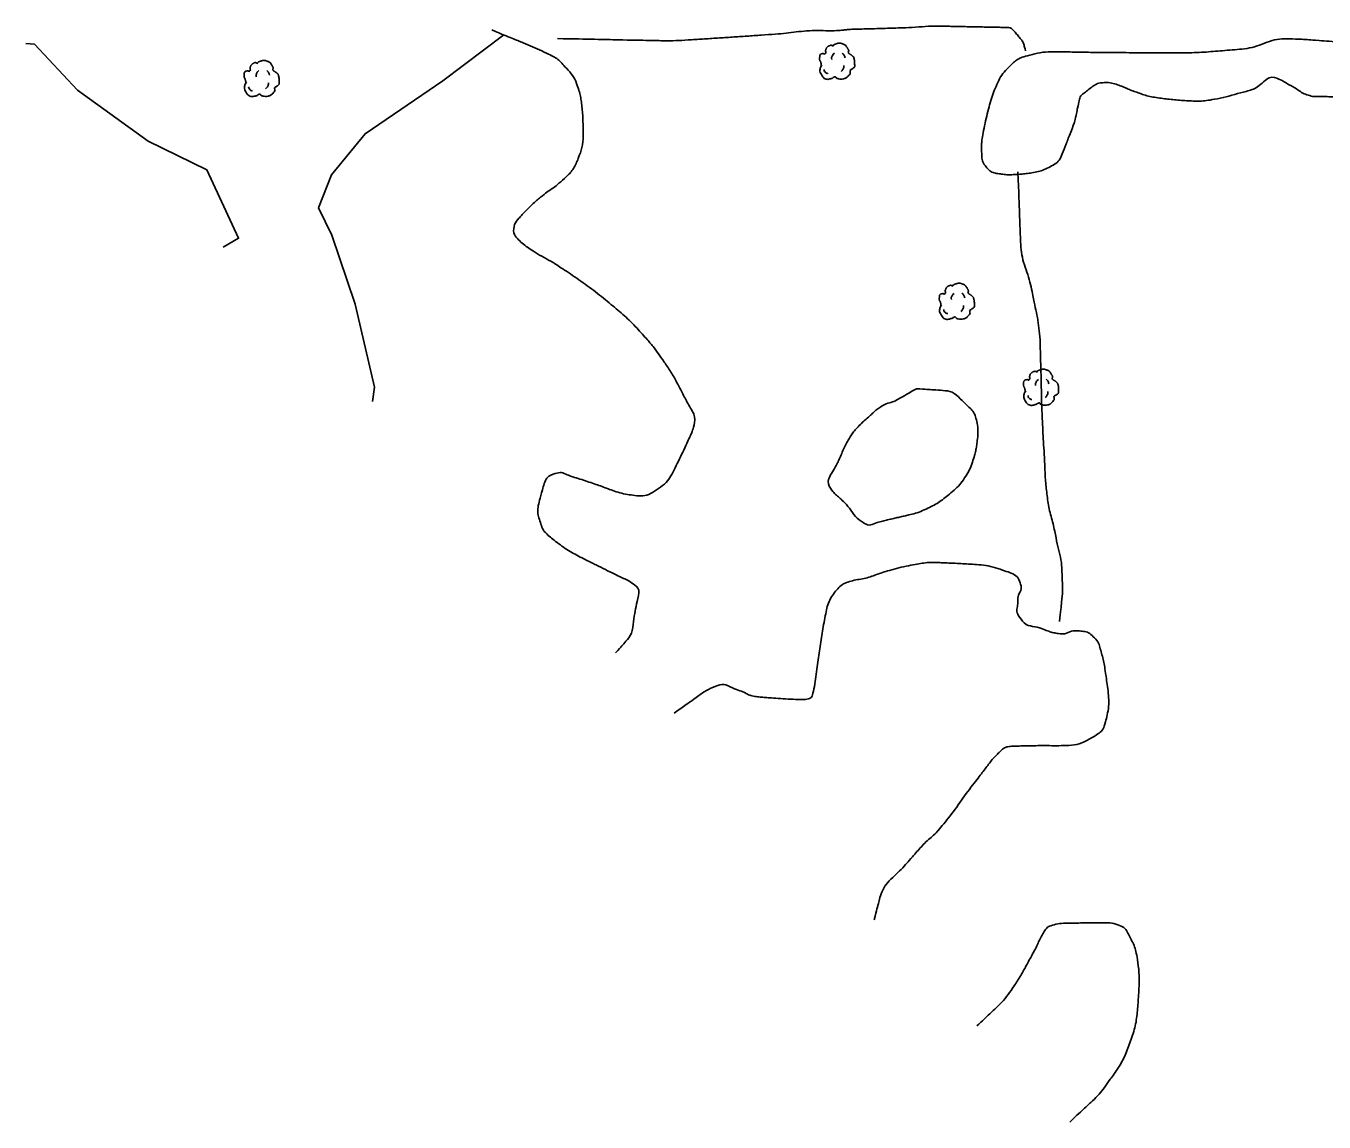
# Model space of a CAD drawing. Extents: x 2145380 to 2156929, y 139568 to 149130.
# Drawn here: x 2149332.7 to 2149576.4, y 142116.9 to 142322.8 of the extents above; entities that cross this region are included whole.
import ezdxf

# ---------------------------------------------------------------- set-up
doc = ezdxf.new("R2010")
doc.units = 0
doc.layers.add('TOPO_Tree', color=7, linetype='Continuous')
doc.layers.add('TOPO_Tree Line', color=7, linetype='Continuous')

# ---------------------------------------------------------------- blocks, each defined once
blk = doc.blocks.new('TREE')
at = {"layer": 'TOPO_Tree'}
for points in [[(-14.1, -0.4), (-14.2, 0.5), (-14.4, 1.4), (-14.6, 2.3), (-14.8, 3.2), (-15.5, 4), (-15.7, 4.9), (-15.8, 5.6), (-15.7, 6.3), (-15.7, 7), (-15.6, 7.9), (-15.7, 8.8), (-15.1, 9.7), (-14.6, 10.4), (-13.8, 10.5), (-13, 10.7), (-12.2, 11), (-11.1, 10), (-10.4, 10.7), (-9.4, 11.7), (-10.3, 13.3), (-9.8, 14.4), (-9.6, 15.1), (-9.3, 15.9), (-8.8, 16.5), (-8.2, 17.3), (-7.5, 17.7), (-6.7, 18.1), (-6.1, 18.4), (-5.6, 18.6), (-5.1, 18.7), (-4.5, 18.7), (-4, 18.5), (-3.5, 18.1)], [(-3.5, 17.6), (-3.1, 18.3), (-2.6, 18.8), (-1.9, 19.2), (-1, 19.7), (-0.2, 20), (0.7, 20.2), (1.6, 20.5), (2.5, 20.8), (3.4, 20.8), (4.1, 20.7), (4.8, 20.5), (5.5, 20.2), (6.4, 19.9), (7.3, 19.7), (8.2, 19.2), (9.4, 18.4), (10, 17.2), (10.8, 16), (11.2, 15.3), (11.6, 14.6), (11.9, 13.9), (12.2, 13.1), (11.4, 12), (11.9, 11.2), (12, 11), (12.2, 10.9), (12.4, 10.7), (12.9, 10.4), (13.5, 10), (14, 9.7), (14.7, 9.2), (15.4, 8.7), (16.1, 8.1), (16.7, 7.5), (16.9, 6.7), (17.1, 6), (17.6, 4.4), (17.7, 2.8), (17.7, 1.2), (17.7, -0.2), (17.8, -2.2), (16.6, -3), (15.5, -3.8), (14.3, -4.6), (13.2, -5.3)], [(13.2, -5.3), (13.3, -5.8), (13.4, -6.3), (13.4, -6.7), (13.8, -8.5), (12.2, -10), (10.8, -11.5), (10, -12.3), (9.1, -12.8), (8.2, -13.1), (6, -13.8), (3.3, -13.6), (1.3, -13.1), (0.5, -12.9), (-0.1, -11.4), (-0.8, -11.5), (-2, -11.6), (-3.3, -12.8), (-4.5, -13.1), (-6.1, -13.5), (-7.8, -14), (-9.3, -13.6), (-11.4, -13.1), (-12.8, -11.4), (-14.1, -9.4), (-15.3, -7.3), (-15.6, -5.1), (-15.1, -3), (-14.9, -1.9), (-13.9, -0.8), (-13.5, 0.1)], [(-4.2, 5.1), (-4.5, 6.1), (-4.3, 7.2), (-3.8, 8.2), (-3.3, 9.3), (-2.7, 10.3), (-1.6, 11)], [(5.9, 11.2), (6.5, 10.7), (7, 10.2), (7.4, 9.5), (7.9, 8.6), (8.3, 7.6), (8.5, 6.6)], [(-11.4, -4.5), (-11.5, -5.4), (-11, -6.3), (-10.1, -7.2), (-9.3, -8), (-8.5, -8.3), (-7.7, -8.1)], [(4.8, -6.3), (5.7, -5.7), (6.3, -4.9), (6.8, -3.9), (7.4, -2.8), (7.6, -1.7), (7.5, -0.6)]]:
    blk.add_open_spline(points, degree=3, dxfattribs=at)

msp = doc.modelspace()

# ---------------------------------------------------------------- linework, layer by layer
at = {"layer": 'TOPO_Tree'}
for points in [[(2149520.36, 142318.12), (2149520.21, 142318.68), (2149520.06, 142319.24), (2149519.91, 142319.8), (2149519.37, 142320.45), (2149518.82, 142321.1), (2149518.28, 142321.75), (2149517.59, 142322.57), (2149516.24, 142322.51), (2149515.18, 142322.54), (2149514.14, 142322.56), (2149513.1, 142322.58), (2149512.07, 142322.6), (2149510.55, 142322.63), (2149509.03, 142322.66), (2149507.52, 142322.7), (2149506.56, 142322.71), (2149505.6, 142322.73), (2149504.64, 142322.75), (2149502.16, 142322.81), (2149499.69, 142322.5), (2149497.21, 142322.43), (2149495.61, 142322.38), (2149494.02, 142322.34), (2149492.42, 142322.29), (2149490.82, 142322.24), (2149489.22, 142322.2), (2149487.63, 142322.15), (2149486.9, 142322.13), (2149486.19, 142322), (2149485.47, 142321.96), (2149483.39, 142321.83), (2149481.31, 142322), (2149479.24, 142321.85), (2149477.31, 142321.7), (2149475.4, 142321.38), (2149473.48, 142321.25), (2149470.76, 142321.06), (2149468.04, 142320.88), (2149465.32, 142320.7), (2149462.52, 142320.51), (2149459.73, 142320.33), (2149456.93, 142320.15), (2149454.69, 142320.02), (2149452.45, 142320.01), (2149450.22, 142320.05), (2149444.31, 142320.18), (2149438.41, 142320.3), (2149432.5, 142320.42)], [(2149518.92, 142295.39), (2149519.08, 142291.32), (2149519.23, 142287.24), (2149519.39, 142283.17), (2149519.53, 142279.32), (2149521.04, 142275.64), (2149521.79, 142271.86), (2149522.17, 142269.94), (2149522.64, 142268.04), (2149522.87, 142266.09), (2149523.12, 142263.86), (2149523.13, 142261.62), (2149523.21, 142259.38), (2149523.31, 142256.1), (2149523.34, 142252.83), (2149523.48, 142249.55), (2149523.57, 142247.4), (2149523.7, 142245.24), (2149523.82, 142243.08), (2149523.97, 142240.36), (2149524.06, 142237.64), (2149524.37, 142234.93), (2149524.7, 142232.07), (2149525.57, 142229.32), (2149526.11, 142226.51), (2149526.5, 142224.51), (2149527.1, 142222.53), (2149527.19, 142220.5), (2149527.24, 142219.22), (2149527.29, 142217.94), (2149527.35, 142216.66), (2149527.15, 142214.75), (2149526.95, 142212.84), (2149526.75, 142210.93)]]:
    msp.add_open_spline(points, degree=3, dxfattribs=at)
at = {"layer": 'TOPO_Tree Line'}
for points in [[(2149397.72, 142252.27), (2149398.1, 142254.95), (2149394.48, 142270.55), (2149390.13, 142283.47), (2149387.62, 142288.66), (2149390.02, 142294.82), (2149396.35, 142302.54), (2149410.93, 142312.51), (2149422.38, 142321.11)], [(2149332.68, 142319.49), (2149334.31, 142319.35), (2149342.33, 142310.75), (2149355.63, 142301.18), (2149366.66, 142295.79), (2149372.6, 142282.92), (2149369.71, 142281.22)]]:
    msp.add_lwpolyline(points, dxfattribs=at)
for points in [[(2149420.13, 142322.03), (2149422.1, 142321.22), (2149424.07, 142320.42), (2149426.04, 142319.62), (2149427.81, 142318.9), (2149429.54, 142318.1), (2149431.27, 142317.27), (2149432.16, 142316.84), (2149432.9, 142316.18), (2149433.61, 142315.43), (2149434.82, 142314.17), (2149435.79, 142312.82), (2149436.34, 142311.19), (2149436.71, 142310.12), (2149436.9, 142309.05), (2149437.03, 142307.94), (2149437.18, 142306.67), (2149437.26, 142305.4), (2149437.28, 142304.13), (2149437.31, 142302.04), (2149437.2, 142299.97), (2149436.37, 142297.91), (2149435.57, 142295.94), (2149434.21, 142294.49), (2149432.65, 142293.16), (2149431.73, 142292.38), (2149430.72, 142291.77), (2149429.79, 142291.01), (2149428.11, 142289.65), (2149426.57, 142288.18), (2149425.15, 142286.57), (2149424.33, 142285.64), (2149424.11, 142283.78), (2149424.96, 142282.88), (2149425.82, 142281.97), (2149426.82, 142281.2), (2149427.88, 142280.53), (2149429.54, 142279.5), (2149431.25, 142278.63), (2149432.87, 142277.56), (2149436.1, 142275.42), (2149439.24, 142273.18), (2149442.26, 142270.72), (2149444.79, 142268.66), (2149447.1, 142266.39), (2149449.27, 142263.94), (2149450.44, 142262.61), (2149451.46, 142261.2), (2149452.47, 142259.74), (2149453.81, 142257.79), (2149454.91, 142255.83), (2149456.03, 142253.66), (2149457.09, 142251.59), (2149458.56, 142249.32), (2149457.96, 142247.24), (2149457.72, 142246.44), (2149457.33, 142245.65), (2149456.97, 142244.86), (2149456.18, 142243.14), (2149455.4, 142241.47), (2149454.55, 142239.78), (2149453.8, 142238.29), (2149452.98, 142237.04), (2149451.43, 142235.91), (2149449.98, 142234.86), (2149448.49, 142234.43), (2149446.98, 142234.62), (2149445.6, 142234.79), (2149444.19, 142235.08), (2149442.83, 142235.55), (2149441.68, 142235.96), (2149440.56, 142236.4), (2149439.41, 142236.79), (2149438.05, 142237.26), (2149436.69, 142237.69), (2149435.32, 142238.13), (2149434.31, 142238.46), (2149433.21, 142239.06), (2149432.19, 142238.77), (2149430.26, 142238.22), (2149429.64, 142235.55), (2149429.09, 142233.56), (2149428.79, 142232.43), (2149428.73, 142231.21), (2149429.08, 142230.11), (2149429.44, 142228.96), (2149429.92, 142227.81), (2149430.9, 142227), (2149433.31, 142225.01), (2149435.77, 142223.54), (2149438.43, 142222.21), (2149440.16, 142221.34), (2149441.9, 142220.49), (2149443.63, 142219.63), (2149444.63, 142219.13), (2149445.64, 142218.76), (2149446.61, 142218.08), (2149448.11, 142217.03), (2149447.39, 142214.6), (2149447.08, 142212.95), (2149446.71, 142210.97), (2149446.57, 142208.62), (2149445.2, 142207.09), (2149444.6, 142206.41), (2149444, 142205.74), (2149443.39, 142205.06)], [(2149529.56, 142304.71), (2149529.86, 142306.09), (2149530.15, 142307.47), (2149530.45, 142308.84), (2149530.64, 142309.69), (2149531.42, 142310.23), (2149532.16, 142310.82), (2149533.01, 142311.48), (2149533.87, 142312.06), (2149534.84, 142312.13), (2149535.92, 142312.21), (2149537.1, 142311.95), (2149538.16, 142311.55), (2149539.02, 142311.23), (2149539.84, 142310.82), (2149540.7, 142310.52), (2149541.78, 142310.14), (2149542.85, 142309.74), (2149543.97, 142309.51), (2149545.2, 142309.26), (2149546.42, 142309.13), (2149547.66, 142309), (2149548.96, 142308.86), (2149550.26, 142308.75), (2149551.56, 142308.7), (2149552.78, 142308.65), (2149554.01, 142308.72), (2149555.23, 142308.92), (2149557.48, 142309.29), (2149559.63, 142309.94), (2149561.8, 142310.51), (2149563.96, 142311.07), (2149566.15, 142313.6), (2149568.13, 142312.72), (2149568.95, 142312.35), (2149569.75, 142311.8), (2149570.56, 142311.35), (2149571.53, 142310.82), (2149572.39, 142310.11), (2149573.47, 142309.78), (2149574.52, 142309.45), (2149575.6, 142309.6), (2149576.67, 142309.54), (2149577.89, 142309.47), (2149579.12, 142309.4), (2149580.34, 142309.33), (2149582.85, 142309.19), (2149585.37, 142309.08), (2149587.87, 142308.92), (2149589.61, 142308.82), (2149591.33, 142308.59), (2149593.06, 142308.43), (2149596.5, 142308.12), (2149599.95, 142307.98), (2149603.39, 142307.63), (2149605.74, 142307.38), (2149607.97, 142306.49), (2149610.24, 142305.75), (2149611.69, 142305.28), (2149613.08, 142304.7), (2149614.48, 142304.09), (2149615.39, 142303.7), (2149616.24, 142303.33), (2149616.92, 142302.45), (2149618.03, 142301.01), (2149618.19, 142299.41), (2149618.23, 142297.81), (2149618.27, 142296.27), (2149618.31, 142294.7), (2149618.06, 142293.17), (2149617.85, 142291.87), (2149617.57, 142290.57), (2149617.36, 142289.26), (2149617.13, 142287.82), (2149616.9, 142286.38), (2149616.77, 142284.94), (2149616.67, 142283.84), (2149616.81, 142282.73), (2149616.99, 142281.64), (2149617.48, 142278.56), (2149618.56, 142275.61), (2149618.97, 142272.53), (2149619.41, 142269.28), (2149619.78, 142266.02), (2149619.94, 142262.75), (2149620.16, 142258.22), (2149620.16, 142253.68), (2149620.42, 142249.15), (2149620.53, 142247.22), (2149620.68, 142245.3), (2149620.78, 142243.37), (2149620.85, 142241.97), (2149620.91, 142240.58), (2149620.97, 142239.18), (2149621.06, 142237.22), (2149621.11, 142235.25), (2149621.18, 142233.28), (2149621.22, 142232.01), (2149621.36, 142230.75), (2149621.52, 142229.48), (2149621.77, 142227.66), (2149622.78, 142226.1), (2149624.26, 142224.73), (2149625.15, 142223.9), (2149626.65, 142223.85), (2149627.55, 142224.44), (2149628.24, 142224.89), (2149628.88, 142225.45), (2149629.48, 142226.12), (2149630.09, 142226.8), (2149630.98, 142227.37), (2149631.01, 142228.24), (2149631.04, 142229.3), (2149631.06, 142230.37), (2149631.09, 142231.43), (2149631.15, 142233.71), (2149631.22, 142236), (2149631.27, 142238.29), (2149631.34, 142241.35), (2149630.57, 142244.37), (2149630.05, 142247.4), (2149629.66, 142249.65), (2149628.86, 142251.81), (2149628.6, 142254.08), (2149628.45, 142255.44), (2149628.45, 142256.79), (2149628.5, 142258.15), (2149628.72, 142263.83), (2149629.09, 142269.52), (2149629.26, 142275.21), (2149629.38, 142279.31), (2149629.47, 142283.4), (2149629.57, 142287.5), (2149629.64, 142290.1), (2149629.73, 142292.7), (2149629.93, 142295.3), (2149630.02, 142296.33), (2149631.62, 142296.62), (2149632.02, 142297.58), (2149633.25, 142300.53), (2149634.2, 142303.56), (2149634.72, 142306.71), (2149635.14, 142309.24), (2149635.27, 142311.81), (2149635.18, 142314.35), (2149635.13, 142315.77), (2149635, 142317.13), (2149633.97, 142318.45), (2149633.33, 142319.26), (2149632.53, 142319.72), (2149631.65, 142319.7), (2149628.9, 142319.63), (2149626.14, 142319.3), (2149623.38, 142319.22), (2149616.68, 142319.03), (2149609.99, 142318.75), (2149603.29, 142318.7), (2149598.66, 142318.66), (2149594.04, 142318.71), (2149589.41, 142319), (2149584.56, 142319.31), (2149579.74, 142319.74), (2149574.9, 142320.09), (2149573.57, 142320.19), (2149572.24, 142320.29), (2149570.92, 142320.34), (2149567.08, 142320.49), (2149563.38, 142318.63), (2149559.55, 142318.32), (2149556.02, 142318.04), (2149552.49, 142317.74), (2149548.96, 142317.74), (2149544.38, 142317.74), (2149539.8, 142317.77), (2149535.22, 142317.8), (2149532.16, 142317.83), (2149529.11, 142317.9), (2149526.06, 142317.93), (2149524.08, 142317.95), (2149522.12, 142317.6), (2149520.17, 142317.04), (2149519.25, 142316.77), (2149518.49, 142316.26), (2149517.77, 142315.58), (2149516.57, 142314.44), (2149515.63, 142313.26), (2149514.99, 142311.8), (2149514.32, 142310.29), (2149513.81, 142308.77), (2149513.4, 142307.19), (2149512.94, 142305.4), (2149512.56, 142303.61), (2149512.25, 142301.79), (2149512.1, 142300.92), (2149512.1, 142300.02), (2149512.12, 142299.14), (2149512.14, 142298.17), (2149512.24, 142297.24), (2149512.94, 142296.35), (2149513.62, 142295.5), (2149514.47, 142295.17), (2149515.39, 142295.03), (2149516.35, 142294.88), (2149517.32, 142294.83), (2149518.27, 142294.87), (2149519.26, 142294.92), (2149520.25, 142295.02), (2149521.24, 142295.16), (2149522.45, 142295.35), (2149523.6, 142295.65), (2149524.73, 142296.22), (2149525.8, 142296.77), (2149526.78, 142297.56), (2149527.2, 142298.63), (2149527.98, 142300.65), (2149528.77, 142302.68), (2149529.56, 142304.71), (2149529.56, 142304.71)], [(2149499.91, 142254.67), (2149501.53, 142254.56), (2149503.15, 142254.45), (2149504.76, 142254.33), (2149506.65, 142254.2), (2149508.11, 142252.79), (2149509.58, 142251.34), (2149510.32, 142250.61), (2149510.87, 142249.86), (2149511.1, 142248.91), (2149511.45, 142247.47), (2149511.43, 142245.98), (2149511.24, 142244.54), (2149511.13, 142243.66), (2149510.97, 142242.78), (2149510.71, 142241.91), (2149510.28, 142240.49), (2149509.76, 142239.16), (2149508.91, 142237.91), (2149508.03, 142236.6), (2149506.95, 142235.58), (2149505.73, 142234.6), (2149504.75, 142233.81), (2149503.77, 142233.1), (2149502.64, 142232.54), (2149501.35, 142231.9), (2149500.04, 142231.32), (2149498.65, 142231), (2149497.79, 142230.8), (2149496.93, 142230.6), (2149496.07, 142230.4), (2149495.16, 142230.19), (2149494.24, 142229.97), (2149493.33, 142229.76), (2149492.23, 142229.5), (2149490.93, 142228.84), (2149489.95, 142229.49), (2149488.32, 142230.58), (2149487.37, 142232.27), (2149486.06, 142233.58), (2149485.42, 142234.23), (2149484.62, 142234.77), (2149484.07, 142235.49), (2149482.81, 142237.15), (2149484.64, 142239.77), (2149485.5, 142241.73), (2149485.96, 142242.77), (2149486.39, 142243.81), (2149486.96, 142244.8), (2149487.43, 142245.6), (2149487.9, 142246.38), (2149488.52, 142247.07), (2149489.33, 142247.96), (2149490.2, 142248.74), (2149491.08, 142249.54), (2149491.75, 142250.15), (2149492.4, 142250.77), (2149493.16, 142251.26), (2149494.17, 142251.92), (2149495.41, 142252.1), (2149496.44, 142252.69), (2149497.6, 142253.35), (2149498.76, 142254.01), (2149499.91, 142254.67)], [(2149454.36, 142193.73), (2149455.17, 142194.29), (2149455.97, 142194.86), (2149456.78, 142195.42), (2149458.54, 142196.66), (2149460.33, 142198.05), (2149462.28, 142198.82), (2149463.67, 142199.37), (2149465.36, 142198.4), (2149466.82, 142197.92), (2149467.73, 142197.61), (2149468.55, 142197.02), (2149469.5, 142196.89), (2149470.51, 142196.74), (2149471.52, 142196.68), (2149472.53, 142196.6), (2149474.39, 142196.45), (2149476.25, 142196.34), (2149478.11, 142196.29), (2149478.95, 142196.27), (2149480.2, 142196.5), (2149480.4, 142197.32), (2149480.85, 142199.18), (2149481.01, 142201.04), (2149481.29, 142202.91), (2149481.54, 142204.58), (2149481.78, 142206.25), (2149482.03, 142207.93), (2149482.28, 142209.56), (2149482.6, 142211.18), (2149482.93, 142212.81), (2149483.19, 142214.09), (2149483.7, 142215.27), (2149484.53, 142216.39), (2149485.26, 142217.37), (2149486.18, 142218.07), (2149487.28, 142218.42), (2149488.49, 142218.8), (2149489.75, 142218.89), (2149490.94, 142219.27), (2149492.08, 142219.62), (2149493.2, 142220.07), (2149494.35, 142220.41), (2149496.12, 142220.93), (2149497.91, 142221.35), (2149499.74, 142221.68), (2149500.96, 142221.89), (2149502.18, 142222.05), (2149503.4, 142222.02), (2149504.53, 142221.99), (2149505.66, 142221.94), (2149506.78, 142221.89), (2149508.22, 142221.82), (2149509.65, 142221.73), (2149511.08, 142221.64), (2149512.92, 142221.53), (2149514.7, 142221.06), (2149516.5, 142220.44), (2149517.66, 142220.04), (2149518.89, 142219.42), (2149519.33, 142218.23), (2149519.76, 142217.07), (2149518.91, 142215.9), (2149518.9, 142214.73), (2149518.9, 142213.77), (2149518.53, 142212.8), (2149519.18, 142211.84), (2149520.37, 142210.12), (2149522.14, 142210.04), (2149523.81, 142209.43), (2149524.71, 142209.1), (2149525.6, 142208.82), (2149526.52, 142208.68), (2149527.75, 142208.49), (2149529.01, 142209.29), (2149530.25, 142209.19), (2149531.24, 142209.11), (2149532.22, 142208.92), (2149533.06, 142208.1), (2149534.04, 142207.15), (2149534.31, 142206.12), (2149534.63, 142204.99), (2149534.96, 142203.84), (2149535.18, 142202.69), (2149535.35, 142201.54), (2149535.82, 142198.33), (2149536.15, 142194.99), (2149535.27, 142191.76), (2149534.99, 142190.73), (2149534.22, 142189.95), (2149533.25, 142189.38), (2149531.37, 142188.28), (2149529.5, 142187.66), (2149527.5, 142187.63), (2149525.74, 142187.61), (2149523.98, 142187.64), (2149522.22, 142187.62), (2149520.85, 142187.6), (2149519.48, 142187.57), (2149518.11, 142187.52), (2149517.27, 142187.49), (2149516.38, 142187.29), (2149515.75, 142186.68), (2149514.04, 142185.02), (2149512.78, 142183.25), (2149511.39, 142181.46), (2149508.87, 142178.23), (2149506.6, 142174.81), (2149503.94, 142171.7), (2149503.13, 142170.75), (2149502.09, 142170.01), (2149501.23, 142169.11), (2149500.37, 142168.2), (2149499.56, 142167.27), (2149498.74, 142166.32), (2149496.52, 142163.74), (2149493.61, 142161.39), (2149492.75, 142158.11), (2149492.47, 142157.05), (2149492.19, 142155.98), (2149491.91, 142154.92)], [(2149511.2, 142134.98), (2149512.32, 142136.02), (2149513.43, 142137.07), (2149514.54, 142138.11), (2149515.91, 142139.4), (2149517.11, 142140.85), (2149518.15, 142142.43), (2149519.5, 142144.46), (2149520.63, 142146.59), (2149521.79, 142148.71), (2149522.36, 142149.73), (2149522.8, 142150.82), (2149523.37, 142151.86), (2149523.82, 142152.68), (2149524.38, 142153.58), (2149525.3, 142153.86), (2149526.76, 142154.3), (2149528.24, 142154.25), (2149529.72, 142154.3), (2149531, 142154.34), (2149532.27, 142154.37), (2149533.54, 142154.37), (2149535.07, 142154.37), (2149536.58, 142154.41), (2149538.08, 142153.8), (2149539.07, 142153.4), (2149539.57, 142152.43), (2149540.05, 142151.49), (2149540.63, 142150.38), (2149541.06, 142149.29), (2149541.26, 142148.09), (2149541.65, 142145.66), (2149541.73, 142143.21), (2149541.58, 142140.78), (2149541.4, 142137.88), (2149541.06, 142135), (2149540.07, 142132.15), (2149539.13, 142129.45), (2149537.82, 142127.09), (2149536.16, 142124.81), (2149535.17, 142123.45), (2149534.2, 142122.12), (2149532.99, 142120.99), (2149531.55, 142119.64), (2149530.1, 142118.29), (2149528.66, 142116.94)]]:
    msp.add_open_spline(points, degree=3, dxfattribs=at)

# ---------------------------------------------------------------- block references
at = {"layer": 'TOPO_Tree', "xscale": 0.19685000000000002, "yscale": 0.19685000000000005}
for p in [(2149484.79, 142315.49), (2149376.74, 142312.24), (2149507.26, 142270.4), (2149523.08, 142254.25)]:
    msp.add_blockref('TREE', p, dxfattribs=at)

doc.saveas('drawing.dxf')
